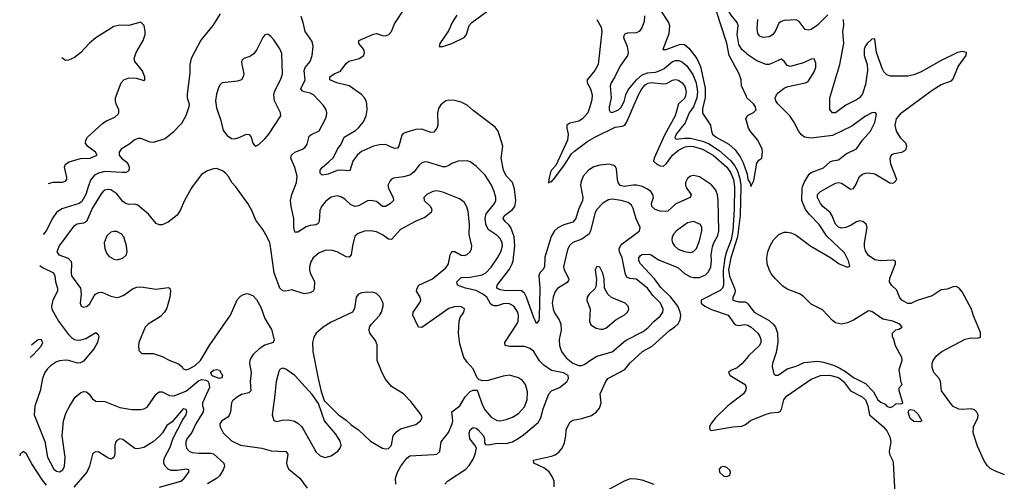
# Model space of a CAD drawing. Header units: inches. Extents: x 1603819 to 1745079, y 385938 to 533966.
# Tile 463 of 561: x 1615187 to 1621708, y 498050 to 501108. Entities that reach past the tile are written whole.
import ezdxf

# ---------------------------------------------------------------- set-up
doc = ezdxf.new("R2010")
doc.units = ezdxf.units.IN
doc.header["$MEASUREMENT"] = 0
for name, color, linetype in [('B6419', 7, 'Continuous'), ('B6429', 7, 'Continuous'), ('B6510', 7, 'Continuous'), ('B6520', 7, 'Continuous')]:
    doc.layers.add(name, color=color, linetype=linetype)

msp = doc.modelspace()

# ---------------------------------------------------------------- linework, layer by layer
at = {"layer": 'B6419', "color": 5}
for points, elevation in [([(1615640.8, 500000), (1615624.1, 499950), (1615597.4, 499902.6), (1615580.4, 499890), (1615464.9, 499855.1), (1615430, 499831.1), (1615405.5, 499794.5), (1615363, 499710), (1615342.2, 499685.3)], 440), ([(1616329.2, 500000), (1616321.7, 499990), (1616278.7, 499910), (1616250, 499842.7), (1616230, 499812.7), (1616170, 499766), (1616130, 499749.5), (1616110, 499749.4), (1616090, 499757.2), (1616040, 499820), (1615970, 499879.8), (1615950, 499885.3), (1615910, 499884.4), (1615890, 499888.9), (1615870, 499904.2), (1615830, 499954.2), (1615790, 499979.5), (1615770, 499983.4), (1615750, 499978), (1615740.5, 499970), (1615725.9, 499954.1), (1615670, 499862.3), (1615630, 499771.1), (1615610, 499759.4), (1615567.6, 499752.4), (1615543.1, 499736.9), (1615449.2, 499610), (1615432.2, 499570), (1615445.5, 499550), (1615508.2, 499528.2), (1615526.8, 499506.8), (1615530.9, 499490), (1615526.7, 499430), (1615530.2, 499410), (1615588.4, 499328.4), (1615594.6, 499290), (1615587.4, 499230), (1615594.8, 499210), (1615610, 499202.4), (1615630, 499208.5), (1615650, 499223.8), (1615680.7, 499279.3), (1615689.8, 499290.2), (1615710, 499301.3), (1615730, 499302.6), (1615790, 499275.9), (1615830, 499267.5), (1615850, 499270.8), (1615877, 499283), (1615934.8, 499325.2), (1615963.3, 499336.7), (1615990, 499337.4), (1616090, 499321.5), (1616170, 499332.7), (1616178, 499330), (1616184, 499324), (1616186, 499310), (1616181.7, 499270), (1616162.3, 499197.7), (1616146, 499170), (1616118.6, 499141.4), (1616037.1, 499090), (1616017, 499070), (1615976.4, 498970), (1615972.7, 498950), (1615975.9, 498915.9), (1615996.3, 498896.3), (1616070, 498895.8), (1616130, 498876.1), (1616180.5, 498850), (1616234.4, 498830), (1616261.3, 498810), (1616270, 498794), (1616288.7, 498788.7), (1616310, 498795.2), (1616350, 498817.1), (1616385.3, 498850), (1616446.5, 498953.5), (1616583.8, 499150), (1616627.3, 499252.7), (1616650, 499275.6), (1616670, 499287.7), (1616692.8, 499292.7), (1616730, 499281.3), (1616754.5, 499254.5), (1616783.8, 499203.8), (1616810, 499127.3), (1616854.7, 499054.7), (1616873, 498987), (1616866.4, 498970), (1616809.5, 498950.5), (1616773, 498927), (1616733.1, 498890), (1616720.9, 498870), (1616711.7, 498850), (1616708.8, 498830), (1616719.7, 498770), (1616713, 498710), (1616717.6, 498650), (1616703.4, 498636.6), (1616656.1, 498623.9), (1616628.4, 498610), (1616597.3, 498582.7), (1616590.3, 498569.7), (1616582.8, 498510), (1616573.4, 498486.6), (1616564.6, 498475.4), (1616525.3, 498450), (1616513.4, 498430), (1616514, 498410), (1616533.8, 498370), (1616590, 498318), (1616648.3, 498288.3), (1616790, 498269.4), (1616852.5, 498252.5), (1616950, 498246), (1616961.8, 498230), (1616953.5, 498170), (1616958.4, 498150), (1616970.2, 498130), (1617043.1, 498070), (1617090, 498004.9)], 460), ([(1617678.3, 498030), (1617675.6, 498070), (1617688.8, 498110), (1617710.8, 498150), (1617750, 498203.6), (1617770, 498218.2), (1617930, 498226.3), (1617950, 498230.4), (1617970, 498246.4), (1617979.4, 498310), (1618026.4, 498373.6), (1618051.4, 498430), (1618055.2, 498450), (1618049.8, 498510), (1618103.1, 498550), (1618136.4, 498610), (1618170, 498644.6), (1618190, 498654.4), (1618213.8, 498653.8), (1618221.7, 498641.7), (1618250, 498557.6), (1618270, 498521.5), (1618310, 498474.7), (1618350, 498452.8), (1618370, 498450.2), (1618410, 498458.2), (1618450, 498474.6), (1618490, 498498.2), (1618530, 498542.3), (1618547.7, 498590), (1618550, 498642), (1618537.4, 498690), (1618518, 498718), (1618490, 498735.4), (1618430, 498753.3), (1618390, 498746.6), (1618290, 498717.4), (1618254.2, 498714.2), (1618230, 498720.9), (1618215.8, 498735.8), (1618190, 498794.5), (1618150, 498838.4), (1618128.3, 498870), (1618101.3, 498961.3), (1618094.3, 499030), (1618097.4, 499110), (1618105.3, 499134.7), (1618127.6, 499170), (1618133.6, 499190), (1618130, 499194), (1618110, 499204.7), (1618087.2, 499207.2), (1618065.6, 499205.6), (1618030, 499194.8), (1617850, 499067.6), (1617827.8, 499070), (1617791.2, 499150), (1617792.4, 499170), (1617835.3, 499230), (1617843.5, 499250), (1617838.5, 499270), (1617815.6, 499310), (1617818.4, 499330), (1617829.8, 499350), (1617921.6, 499390), (1618010, 499462.9), (1618027.6, 499490), (1618037.4, 499550), (1618049.1, 499570.9), (1618070, 499571.3), (1618110, 499547.8), (1618130, 499545.2), (1618150, 499552.6), (1618169.7, 499570), (1618180.4, 499590), (1618182, 499610), (1618164.8, 499684.8), (1618166.8, 499750), (1618156.6, 499836.6), (1618149, 499869), (1618130, 499899.6), (1618100.1, 499920.1), (1617990, 499965.8), (1617950, 499974), (1617924, 499970), (1617883.1, 499950), (1617864.6, 499930), (1617866.7, 499910), (1617907.2, 499870), (1617915.1, 499855.1), (1617917.4, 499850), (1617911.5, 499830), (1617870, 499797.5), (1617807.2, 499770), (1617710, 499718.5), (1617650, 499651.1), (1617630, 499653.5), (1617590, 499682.8), (1617550, 499701.2), (1617510, 499709.8), (1617470, 499706.3), (1617427.8, 499692.2), (1617406.8, 499673.2), (1617390.2, 499610), (1617383, 499550), (1617370, 499535.1), (1617350, 499536.2), (1617290, 499568.8), (1617250, 499580.3), (1617210, 499578.2), (1617170, 499562.7), (1617130, 499529.7), (1617115.4, 499504.6), (1617107.1, 499470), (1617105.4, 499450), (1617110.2, 499430), (1617139.3, 499370), (1617136.8, 499323.2), (1617130, 499309.6), (1617110, 499297.4), (1617070, 499291.2), (1616990, 499318.4), (1616950, 499309.5), (1616930, 499311.8), (1616909.8, 499329.8), (1616873.3, 499430), (1616851.1, 499590), (1616842.6, 499630), (1616826.7, 499666.7), (1616796.8, 499716.8), (1616750, 499779.5), (1616723.9, 499843.9), (1616696.8, 499890), (1616630, 499985.7), (1616618.1, 500000)], 460), ([(1617628.2, 500000), (1617630.3, 499990), (1617659.7, 499930), (1617662.8, 499910), (1617643.7, 499890), (1617610, 499870.9), (1617590, 499871), (1617550, 499902.6), (1617510, 499909.1), (1617490, 499907.4), (1617430, 499875.3), (1617409.8, 499869.8), (1617380.6, 499880.6), (1617339.6, 499919.6), (1617314.4, 499934.4), (1617290, 499939.8), (1617250, 499930.9), (1617213.5, 499906.5), (1617186.4, 499870), (1617175.8, 499844.2), (1617170.2, 499769.8), (1617163.2, 499756.8), (1617150.9, 499749.1), (1617110, 499744.7), (1617084.8, 499735.2), (1617030, 499700.4), (1617010, 499700.7), (1617001.5, 499730), (1617001.6, 499790), (1616983.9, 499870), (1616981.5, 499910), (1616989.9, 499950), (1617009.1, 500000)], 440), ([(1618002, 498030), (1618019.5, 498050), (1618140.7, 498130), (1618164.7, 498155.3), (1618190, 498197.3), (1618203.1, 498230), (1618211.8, 498270), (1618202.4, 498290), (1618168.2, 498330), (1618163.2, 498370), (1618170, 498391.4), (1618190, 498405.2), (1618210, 498401.1), (1618223.6, 498390), (1618258.6, 498350), (1618266.3, 498330), (1618265.5, 498305.5), (1618272.4, 498292.4), (1618291.7, 498291.7), (1618350, 498302.3), (1618410, 498299.7), (1618450, 498312), (1618487.9, 498332.1), (1618523.4, 498356.6), (1618621.3, 498438.7), (1618639.5, 498470), (1618654.7, 498530), (1618690.6, 498629.4), (1618710, 498648.9), (1618762.9, 498670), (1618810, 498708.7), (1618821.3, 498730), (1618819.5, 498750), (1618788.4, 498768.4), (1618710, 498784.2), (1618658.1, 498818.1), (1618630, 498848.4), (1618593.2, 498910), (1618568.3, 498930), (1618530, 498942.8), (1618430, 498942.5), (1618402.4, 498950), (1618399.3, 498970), (1618479.4, 499090), (1618487.4, 499110), (1618491.1, 499148.9), (1618486, 499170), (1618460.3, 499210), (1618430, 499226), (1618410, 499228.3), (1618390, 499226.3), (1618350, 499212.6), (1618330, 499211), (1618315.8, 499215.8), (1618305, 499225), (1618279.9, 499270), (1618254.3, 499290), (1618210, 499312.6), (1618139.6, 499330), (1618086, 499350), (1618081.4, 499370), (1618110, 499398.9), (1618170, 499402), (1618250, 499417.8), (1618273.5, 499430), (1618310, 499469.1), (1618351.4, 499530), (1618374, 499570), (1618385.4, 499610), (1618382.9, 499630), (1618370, 499658.5), (1618350, 499678.8), (1618290, 499718), (1618273.7, 499753.7), (1618270.4, 499790), (1618277.4, 499822.6), (1618331.7, 499890), (1618340.3, 499910), (1618340.6, 499930), (1618329.1, 499970), (1618316.3, 500000)], 440), ([(1618903, 500000), (1618916.3, 499930), (1618915.3, 499910), (1618888, 499850), (1618869.4, 499790), (1618850, 499766.6), (1618790, 499749.2), (1618752, 499728), (1618729.3, 499710), (1618707.6, 499672.4), (1618665.5, 499534.5), (1618663.2, 499470), (1618651.2, 499450), (1618631.2, 499430), (1618625.5, 499410), (1618632.3, 499330), (1618627.1, 499132.9), (1618624.4, 499115.6), (1618610, 499095.1), (1618590, 499139.7), (1618544.5, 499270), (1618530, 499295.9), (1618510.5, 499310.5), (1618494.1, 499314.1), (1618430, 499310.6), (1618393.8, 499313.8), (1618370, 499318.3), (1618348.2, 499330), (1618348.4, 499350), (1618430, 499455.3), (1618449, 499490), (1618454.5, 499510), (1618466, 499610), (1618461.7, 499670), (1618439.1, 499730), (1618424.6, 499750), (1618401.6, 499770), (1618389.9, 499790), (1618397.1, 499810), (1618450.7, 499850), (1618465.7, 499870), (1618472.7, 499910), (1618465.1, 499985.1), (1618460, 500000)], 420), ([(1618727, 498013), (1618726.5, 498050), (1618716.3, 498076.3), (1618692.7, 498112.7), (1618658.7, 498138.7), (1618592.3, 498170), (1618589.2, 498190), (1618710, 498216.9), (1618734, 498226), (1618757.1, 498242.9), (1618778.9, 498270), (1618794.5, 498305.5), (1618803.9, 498350), (1618806.2, 498390), (1618830, 498441.6), (1618850, 498455.3), (1618910, 498464.9), (1618973.5, 498486.5), (1619006.6, 498510), (1619026.9, 498533.1), (1619038.9, 498570), (1619031.1, 498630), (1619068.5, 498710), (1619083, 498730), (1619195.6, 498790), (1619230, 498834.3), (1619311.1, 498908.9), (1619375.8, 498944.2), (1619490, 499048.4), (1619527.2, 499072.8), (1619547.6, 499092.4), (1619561.1, 499118.9), (1619564.9, 499150), (1619562.3, 499170), (1619547, 499210), (1619499.7, 499270), (1619433.7, 499333.7), (1619390.8, 499390.8), (1619299.5, 499490), (1619286.6, 499510), (1619287.3, 499530), (1619296.1, 499543.9), (1619308, 499552), (1619354.8, 499554.8), (1619370, 499549.4), (1619417.3, 499517.3), (1619546.8, 499466.8), (1619590, 499425.8), (1619630, 499404.9), (1619650, 499399.2), (1619690, 499399.4), (1619730, 499416.9), (1619750, 499437.7), (1619763.7, 499470), (1619769.3, 499510), (1619767.2, 499550), (1619776.3, 499603.7), (1619783.9, 499630), (1619810, 499677.5), (1619817.8, 499710), (1619813.9, 499910), (1619808, 499948), (1619797.5, 499977.5), (1619780.4, 500000)], 420), ([(1619602.1, 500000), (1619606.7, 499990), (1619635.2, 499950), (1619626.9, 499930), (1619532.6, 499887.4), (1619479.7, 499840.3), (1619463.6, 499836.4), (1619430, 499838.3), (1619395.6, 499850), (1619374.5, 499870), (1619371.3, 499890), (1619384.5, 499930), (1619380.7, 499950), (1619366.4, 499970), (1619345.1, 499985.1), (1619314.1, 500000)], 420), ([(1619921.5, 500000), (1619919, 499850), (1619910.7, 499710.7), (1619899.2, 499650), (1619868, 499570), (1619857.8, 499530), (1619846.2, 499446.2), (1619848.8, 499350), (1619842, 499330), (1619826.6, 499313.4), (1619700.8, 499250), (1619699.9, 499230), (1619725, 499210), (1619770, 499187.3), (1619879.8, 499150), (1619917, 499097), (1619930, 499085.6), (1619950, 499082), (1619990, 499089.1), (1620000, 499086.8)], 380), ([(1619963.6, 500000), (1619958.7, 499810), (1619941.5, 499670), (1619896.7, 499530), (1619882.6, 499450), (1619888.6, 499408.6), (1619921.3, 499330), (1619925.4, 499310), (1619921.4, 499290), (1619909.8, 499270), (1619909.7, 499250), (1619950, 499238.3), (1619990, 499239.5), (1619996, 499236), (1620000, 499233.2)], 360), ([(1615320.3, 499478.5), (1615343.2, 499463.2), (1615411.5, 499430), (1615419.3, 499410), (1615423.5, 499370), (1615437.1, 499330), (1615436.3, 499310), (1615405.8, 499250), (1615396.9, 499210), (1615398.9, 499190), (1615443.2, 499110), (1615510, 499021.8), (1615530, 499001.3), (1615550, 498989.5), (1615570, 498984.4), (1615594.1, 498985.9), (1615624.3, 498995.7), (1615690, 499034.4), (1615705.2, 499025.2), (1615710.3, 499010.3), (1615701.3, 498970), (1615679.5, 498930), (1615610, 498845.6), (1615590, 498835.1), (1615570, 498832.8), (1615513.2, 498850), (1615492, 498852), (1615450, 498847.7), (1615430, 498840.6), (1615390, 498815.3), (1615367.9, 498792.1), (1615353, 498770), (1615337.1, 498730), (1615322, 498650), (1615287.5, 498547.5), (1615282.3, 498490), (1615354.2, 498314.2), (1615370.2, 498210), (1615412.5, 498130), (1615430, 498116.2), (1615450, 498113.2), (1615473.4, 498126.6), (1615484.3, 498150), (1615489, 498210), (1615467.9, 498350), (1615477.7, 498450), (1615494.6, 498505.4), (1615517.8, 498550), (1615553.9, 498606.1), (1615590, 498635.8), (1615610, 498644.9), (1615630, 498641.3), (1615647.1, 498627.1), (1615670, 498596.3), (1615690, 498581.6), (1615750, 498578.7), (1615850, 498537.5), (1615930, 498526.2), (1615990, 498525.7), (1616010, 498530.3), (1616030, 498541.6), (1616090, 498627.2), (1616110, 498642.3), (1616130, 498641.5), (1616177.9, 498617.9), (1616210, 498616.6), (1616291.8, 498650), (1616370, 498715.2), (1616390, 498723.4), (1616419.6, 498719.6), (1616431.9, 498711.9), (1616439.6, 498699.6), (1616444, 498670), (1616397.3, 498570), (1616397.6, 498550), (1616404.5, 498530), (1616402, 498510), (1616352.8, 498430), (1616327.9, 498372.1), (1616292.9, 498330), (1616286.1, 498310), (1616286.5, 498286.5), (1616292.3, 498270), (1616308.9, 498250), (1616330, 498240.5), (1616375.2, 498235.2), (1616450, 498236.2), (1616470, 498230.9), (1616538.3, 498170), (1616543.9, 498150), (1616535.2, 498124.8), (1616510, 498086.6), (1616490, 498068.7), (1616430, 498032.4)], 440), ([(1615255.9, 498870.5), (1615278.6, 498890), (1615330, 498945.4), (1615339.1, 498970), (1615330, 498988.2), (1615310, 498986.7), (1615266.6, 498953.4), (1615264.6, 498952.5)], 420), ([(1620000, 498864.1), (1619970, 498827.2), (1619937.9, 498802.1), (1619897, 498783), (1619881.6, 498770), (1619892.4, 498750), (1619992.2, 498690), (1619999.3, 498670), (1619994.8, 498650), (1619980.3, 498630), (1619877.3, 498550), (1619796.5, 498470), (1619765.1, 498430), (1619755.1, 498410), (1619757.2, 498390), (1619770, 498386.4), (1619910, 498411.2), (1619970, 498415.8), (1619990, 498423.8), (1620000, 498431.3)], 380), ([(1616113.7, 498010), (1616254.3, 498050), (1616274.9, 498065.1), (1616307.8, 498110), (1616306, 498126), (1616292, 498130), (1616230, 498120.1), (1616190, 498122.1), (1616170.6, 498130.6), (1616151, 498150), (1616142.5, 498170), (1616142.4, 498190), (1616148.5, 498210), (1616183.6, 498276.4), (1616204.1, 498335.9), (1616264.5, 498455.5), (1616290.1, 498490), (1616293.7, 498510), (1616290, 498524.9), (1616270, 498528.9), (1616195.9, 498444.1), (1616160.4, 498419.6), (1616132.1, 498370), (1616114.1, 498350), (1616070, 498310.1), (1616010, 498272.9), (1615970, 498264.7), (1615950, 498267.2), (1615870, 498326.5), (1615850, 498330.2), (1615830, 498319.5), (1615823.5, 498310), (1615817.3, 498290), (1615817.5, 498230), (1615810, 498207), (1615799.2, 498200.8), (1615790, 498197.3), (1615770, 498205.2), (1615710, 498241.8), (1615690, 498244.5), (1615680.2, 498239.8), (1615669, 498230), (1615649.9, 498150), (1615630.7, 498110), (1615546.4, 498010)], 420), ([(1615363.5, 498023.5), (1615336.9, 498056.9), (1615266.1, 498166.1), (1615230, 498234.9), (1615210, 498246.4), (1615189.8, 498230), (1615186.7, 498218.9)], 420), ([(1619390, 498028.7), (1619310, 498057.9), (1619270, 498064.7), (1619230, 498064.9), (1619190, 498050.7), (1619090, 497995.3)], 420)]:
    msp.add_lwpolyline(points, dxfattribs=dict(at, elevation=elevation))
for points, elevation in [([(1619110, 499919.1), (1619086.3, 499913.7), (1619050, 499892.7), (1619010, 499850.7), (1618998.9, 499830), (1618968.1, 499710), (1618957.7, 499690), (1618910, 499653.3), (1618850, 499630.7), (1618828.5, 499611.5), (1618816.2, 499583.8), (1618789.4, 499470), (1618792.3, 499450), (1618824.5, 499390), (1618821.2, 499378.8), (1618813.6, 499366.4), (1618750, 499326.2), (1618734, 499306), (1618719.2, 499270), (1618714.4, 499230), (1618719.8, 499190), (1618730, 499164.6), (1618759.4, 499119.4), (1618770.2, 499089.8), (1618773.2, 499050), (1618759.1, 498990), (1618762.3, 498950), (1618775.6, 498910), (1618806.7, 498866.7), (1618850, 498831.7), (1618890, 498817.4), (1618910, 498816.9), (1618930, 498825.2), (1618966.8, 498853.2), (1619010, 498877.6), (1619110, 498908.2), (1619198.3, 498981.7), (1619317.2, 499042.8), (1619350, 499068), (1619389.9, 499110.1), (1619430, 499144), (1619447, 499170), (1619448.5, 499190), (1619432.2, 499230), (1619381.3, 499281.3), (1619344.1, 499330), (1619270, 499388.5), (1619230, 499392.6), (1619210, 499400.8), (1619200, 499420), (1619176.9, 499530), (1619159.5, 499570), (1619156.8, 499590), (1619165.5, 499610), (1619177.8, 499622.2), (1619280.9, 499699.1), (1619291.1, 499710), (1619296.4, 499730), (1619269.2, 499789.2), (1619250, 499857), (1619239.3, 499879.3), (1619217.4, 499897.4), (1619170.8, 499910.8)], 440), ([(1619650, 499769.8), (1619610, 499762.4), (1619536.1, 499710), (1619518.5, 499690), (1619509.1, 499670), (1619506.7, 499650), (1619511.4, 499630), (1619523.2, 499610), (1619547.9, 499587.9), (1619590, 499571.1), (1619630, 499566.3), (1619650, 499571.8), (1619670, 499592.4), (1619690, 499643), (1619705.6, 499710), (1619705.4, 499730), (1619695.6, 499750)], 440), ([(1615810, 499705.1), (1615790, 499699.6), (1615763.9, 499676.1), (1615746.5, 499630), (1615750, 499591.3), (1615761.1, 499561.1), (1615778.7, 499538.7), (1615810, 499521.3), (1615830, 499517.6), (1615870, 499528.4), (1615891.5, 499548.5), (1615899.6, 499570), (1615893.7, 499610), (1615876, 499670), (1615859.6, 499690), (1615830, 499704)], 480), ([(1619010, 499472.3), (1618999.1, 499450), (1619006.9, 499386.9), (1619003.1, 499336.9), (1618996.1, 499323.9), (1618959.5, 499290), (1618945.3, 499270), (1618943.1, 499250), (1618965.5, 499190), (1618961.1, 499110), (1618970, 499086), (1619005.1, 499065.1), (1619036.7, 499056.7), (1619050, 499056.9), (1619070, 499065.2), (1619138, 499122), (1619190, 499150.4), (1619211.8, 499170), (1619222, 499190), (1619218, 499210), (1619198, 499230), (1619107.6, 499267.6), (1619081.3, 499290), (1619060.7, 499330), (1619058.4, 499390), (1619050, 499428.7), (1619030, 499468.7)], 460), ([(1617490, 499302.4), (1617450, 499298.4), (1617430.4, 499289.6), (1617416.3, 499270), (1617404.7, 499195.3), (1617390.3, 499169.7), (1617250, 499104.4), (1617196.4, 499070), (1617150.4, 499030), (1617135.8, 499004.2), (1617125.5, 498970), (1617129.3, 498910), (1617164.5, 498730), (1617184.2, 498644.2), (1617203.9, 498583.9), (1617299.3, 498490), (1617350, 498453.7), (1617383.2, 498423.2), (1617431.6, 498391.6), (1617510, 498315.3), (1617590, 498269.3), (1617610, 498263.8), (1617630, 498266.4), (1617650.4, 498289.6), (1617660.3, 498350), (1617682.1, 498377.9), (1617710, 498396.2), (1617810, 498426.4), (1617840.9, 498450), (1617852, 498470), (1617845.1, 498490), (1617778.2, 498578.2), (1617729.3, 498630), (1617650, 498676.9), (1617610, 498727.3), (1617587.9, 498767.9), (1617554, 498850), (1617554.5, 498954.5), (1617542.7, 498982.7), (1617506.6, 499030), (1617500.9, 499050), (1617504.5, 499070), (1617517.6, 499090), (1617570, 499148.5), (1617582.6, 499170), (1617595.1, 499210), (1617593.6, 499230), (1617575.1, 499270), (1617550, 499292.7), (1617530, 499299.5)], 480), ([(1616510, 498729.8), (1616465.5, 498745.5), (1616459.7, 498750), (1616452.8, 498770), (1616470, 498786), (1616490.5, 498790.5), (1616510, 498786), (1616531, 498750), (1616524.7, 498735.3)], 440), ([(1616930, 498799.6), (1616923.1, 498796.9), (1616910, 498789.4), (1616903.5, 498776.5), (1616884.6, 498710), (1616877.2, 498622.8), (1616858, 498490), (1616870, 498452), (1616890, 498446), (1616925.1, 498454.9), (1616970, 498456.5), (1617007.2, 498447.2), (1617030, 498434.4), (1617052.4, 498412.4), (1617068.5, 498388.5), (1617150, 498242.4), (1617178, 498218), (1617210, 498207.1), (1617250, 498219.2), (1617293.8, 498250), (1617310.5, 498270), (1617315.5, 498290), (1617310, 498315.4), (1617280.9, 498360.9), (1617206.6, 498450), (1617166, 498566), (1617123.6, 498623.6), (1617010, 498749.7), (1616950, 498793.3)], 480), ([(1619850, 498147), (1619830, 498142.7), (1619819.1, 498130), (1619821.6, 498110), (1619850, 498084.4), (1619870, 498081.6), (1619890, 498091.3), (1619895.6, 498110), (1619890, 498124), (1619870, 498140.7)], 420)]:
    msp.add_lwpolyline(points, close=True, dxfattribs=dict(at, elevation=elevation))
at = {"layer": 'B6429', "color": 5}
for points, elevation in [([(1620000, 499233.2), (1620010, 499226.3), (1620051.2, 499170), (1620150, 499114.1), (1620177.8, 499090), (1620192.5, 499070), (1620205.6, 499030), (1620208.5, 498971.5), (1620197.7, 498902.3), (1620172.6, 498830), (1620171.2, 498810), (1620181.5, 498761.5), (1620190, 498752), (1620210, 498753.3), (1620270, 498795.1), (1620330, 498812.8), (1620383.6, 498836.4), (1620470, 498845.2), (1620510, 498839.6), (1620578, 498817.9), (1620618.9, 498798.9), (1620657.2, 498777.2), (1620710, 498737.8), (1620790, 498697.3), (1620842.7, 498642.7), (1620870, 498589.8), (1620890, 498573.3), (1620919.7, 498559.7), (1620930, 498547.6), (1620950, 498539.5), (1620970, 498546), (1620990, 498562.7), (1621030, 498565.2), (1621036, 498570), (1621011.3, 498650), (1621012, 498668), (1621031.3, 498690), (1621024.7, 498704.7), (1621012, 498790), (1621030.9, 498849.1), (1621030.8, 498869.2), (1620986.8, 498946.8), (1620977.3, 498990), (1620967.3, 499010), (1620967.3, 499030), (1620978, 499042), (1620990, 499052.7), (1621010, 499057.2), (1621031.3, 499070), (1621016, 499090), (1620969.5, 499110.5), (1620904.4, 499124.4), (1620830, 499174.8), (1620810, 499179.1), (1620710, 499116.5), (1620670, 499099.1), (1620630, 499091.6), (1620590, 499099.5), (1620570, 499114.4), (1620505.3, 499185.3), (1620430, 499223.6), (1620376.2, 499276.2), (1620350.8, 499290.8), (1620270, 499323.5), (1620242.5, 499342.5), (1620191.9, 499391.9), (1620165.1, 499425.1), (1620150, 499452.4), (1620137.4, 499490), (1620134.6, 499530), (1620143, 499570), (1620157, 499610), (1620179, 499650), (1620214.4, 499685.6), (1620250, 499699.6), (1620270, 499701), (1620296.1, 499696.1), (1620330, 499679.9), (1620426.7, 499606.7), (1620553.6, 499533.6), (1620615.6, 499490), (1620670, 499468), (1620686, 499474), (1620676.5, 499510), (1620650, 499563.1), (1620532.8, 499672.8), (1620482.3, 499750), (1620417.1, 499817.1), (1620391.3, 499851.3), (1620367.5, 499910), (1620368.7, 499991.3), (1620371.8, 500000)], 360), ([(1621710, 498093), (1621650, 498115.8), (1621615.5, 498135.5), (1621595, 498155), (1621572.6, 498190), (1621530, 498281.3), (1621502.2, 498370), (1621504.8, 498410), (1621532.4, 498470), (1621534.6, 498490), (1621526.7, 498506.7), (1621510, 498523.1), (1621490, 498529), (1621430, 498525), (1621408.2, 498528.2), (1621370, 498546.2), (1621357.7, 498557.7), (1621293.4, 498650), (1621286.2, 498710), (1621277.7, 498730), (1621242.5, 498770), (1621230, 498802.8), (1621230.2, 498830), (1621237.8, 498850), (1621259.8, 498880.2), (1621293.8, 498910), (1621448.8, 498991.2), (1621490, 498999.6), (1621530, 498997.3), (1621550, 499003.5), (1621550, 499036.5), (1621505, 499145), (1621491.7, 499190), (1621430, 499305.8), (1621410, 499330.2), (1621390, 499340.9), (1621370, 499338.9), (1621330, 499322.7), (1621290, 499317.3), (1621230, 499279.3), (1621132.1, 499247.9), (1621090, 499228.4), (1621070, 499228.6), (1621030.3, 499250), (1621015.2, 499270), (1620995.5, 499315.5), (1620960.4, 499350), (1620948.2, 499370), (1620950, 499396), (1620987.6, 499490), (1620988.2, 499508.2), (1620974.3, 499514.3), (1620890, 499509.4), (1620850, 499516.3), (1620810, 499546), (1620790, 499577), (1620782.5, 499602.5), (1620781.7, 499630), (1620800.2, 499730), (1620793.8, 499753.8), (1620772.4, 499770), (1620750, 499774.2), (1620730, 499769.2), (1620694.6, 499745.4), (1620658.4, 499730), (1620630, 499727.1), (1620610, 499732.6), (1620590, 499752.9), (1620568.9, 499808.9), (1620555.7, 499830), (1620507.3, 499870), (1620490.2, 499890), (1620470.3, 499930), (1620472, 499950), (1620491.1, 499968.9), (1620546.4, 500000)], 380), ([(1620667, 500000), (1620690, 499985), (1620710, 499989.8), (1620716.9, 500000)], 380), ([(1620000, 499086.8), (1620010, 499084.5), (1620032.7, 499070), (1620075.1, 499030), (1620089.7, 499010), (1620096.1, 498990), (1620094.8, 498970), (1620087.2, 498950), (1620016.1, 498883.9), (1620000, 498864.1)], 380), ([(1620000, 498431.3), (1620027.8, 498452.2), (1620130, 498494), (1620162.4, 498502.4), (1620212.9, 498507.1), (1620225, 498515), (1620232.4, 498527.6), (1620247.3, 498590), (1620265.6, 498614.4), (1620430, 498727.3), (1620490, 498751.6), (1620550, 498753.4), (1620610, 498737), (1620642.6, 498710), (1620689.4, 498649.4), (1620767.4, 498610), (1620788.3, 498590), (1620805.3, 498550), (1620815.6, 498490), (1620909, 498410), (1620930, 498383.5), (1620950, 498344.5), (1620956.1, 498310), (1620946.9, 498250), (1620949.1, 498230), (1620968.5, 498190), (1620971.7, 498171.7), (1620985.4, 497930)], 380)]:
    msp.add_lwpolyline(points, dxfattribs=dict(at, elevation=elevation))
at = {"layer": 'B6429', "color": 5, "elevation": 360}
msp.add_lwpolyline([(1621150, 498442.9), (1621110, 498446), (1621085.6, 498465.6), (1621072.5, 498507.5), (1621079, 498521), (1621090, 498524.9), (1621110, 498521.3), (1621136.7, 498496.7), (1621162.8, 498450)], close=True, dxfattribs=at)
at = {"layer": 'B6510', "color": 5}
for points, elevation in [([(1620000, 500882.8), (1619970, 500909.4), (1619950, 500942.7), (1619938.2, 501010), (1619944.7, 501070), (1619939, 501090), (1619898.6, 501138.6), (1619879.1, 501170), (1619868.4, 501210), (1619868, 501250), (1619875.7, 501290), (1619913.5, 501350), (1619923.3, 501396.7), (1619940.2, 501430), (1619962.7, 501450), (1619990, 501459.9), (1620000, 501459.8)], 360), ([(1616514.1, 501145.9), (1616466, 501070), (1616386.9, 500973.1), (1616322.8, 500850), (1616314, 500810), (1616312.7, 500752.7), (1616296.1, 500616.1), (1616297.1, 500590), (1616308.4, 500550), (1616307.2, 500530), (1616287.2, 500470), (1616259.2, 500420.8), (1616200.7, 500359.3), (1616150, 500318.9), (1616070, 500293.3), (1616050, 500296.9), (1615990, 500320.5), (1615970, 500320.5), (1615944, 500310), (1615915.8, 500284.2), (1615859.5, 500250), (1615845.5, 500230), (1615844.7, 500210), (1615860.3, 500190), (1615888.8, 500168.8), (1615905.3, 500150), (1615912.8, 500130), (1615910, 500107.3), (1615890, 500096.4), (1615865.7, 500094.3), (1615750, 500102.1), (1615708.6, 500091.4), (1615683.2, 500076.8), (1615655.7, 500044.3), (1615640.8, 500000)], 440), ([(1618460, 500000), (1618449.9, 500029.9), (1618410, 500072.9), (1618390.5, 500110), (1618376, 500190), (1618387.1, 500270), (1618356.4, 500370), (1618336.3, 500396.3), (1618190, 500505.1), (1618150, 500541.7), (1618110, 500561.5), (1618070, 500573.3), (1618030, 500575.4), (1618010, 500569.7), (1617976.7, 500543.3), (1617961, 500519.1), (1617953.9, 500490), (1617956.6, 500410), (1617950, 500388.4), (1617930, 500363.1), (1617910, 500359.3), (1617850, 500382.7), (1617810, 500379.7), (1617750, 500362.6), (1617727.3, 500352.7), (1617717.8, 500342.3), (1617698.8, 500270), (1617690, 500255.8), (1617670, 500254.6), (1617610, 500279.8), (1617570, 500279.6), (1617530, 500270.4), (1617450, 500233.7), (1617421, 500210), (1617394.4, 500170), (1617372.8, 500107.2), (1617310, 500111.7), (1617290, 500108.8), (1617230, 500084.7), (1617190, 500078.7), (1617176.2, 500090), (1617176.3, 500110), (1617191.3, 500130), (1617234.8, 500165.2), (1617264.2, 500195.8), (1617291, 500249), (1617316.2, 500283.8), (1617336.5, 500330), (1617410, 500373.5), (1617430, 500390.2), (1617463.7, 500430), (1617481.7, 500470), (1617489, 500510), (1617487, 500550), (1617481.2, 500570), (1617470, 500590.8), (1617451.2, 500611.2), (1617369.7, 500670), (1617287.6, 500690), (1617240.5, 500710), (1617241.1, 500730), (1617270.6, 500749.4), (1617312.4, 500767.6), (1617350, 500817.3), (1617367.5, 500832.5), (1617436, 500850), (1617467, 500870), (1617471.5, 500890), (1617466, 500910), (1617433.6, 500950), (1617432.3, 500970), (1617530, 501012.7), (1617550, 501015.2), (1617590, 501002.9), (1617610, 501001.8), (1617631.5, 501010), (1617649.8, 501030.2), (1617670, 501079.3), (1617743.1, 501190)], 420), ([(1618081.7, 501138.3), (1618050.5, 501090), (1618026.9, 501033.1), (1617969.8, 500950), (1617965.2, 500930), (1617990, 500929.2), (1618049.8, 500949.8), (1618131, 500989), (1618146.6, 501010), (1618163.8, 501070), (1618180.7, 501090), (1618313.5, 501186.5)], 380), ([(1619325.7, 501134.3), (1619323.8, 501096.2), (1619307, 501053), (1619290, 501028.8), (1619270, 501019.6), (1619210, 501017.6), (1619189.7, 501010), (1619186.8, 500990), (1619209.8, 500930), (1619216.8, 500890), (1619211.9, 500870), (1619161.5, 500798.5), (1619129.8, 500730), (1619104, 500690), (1619098.7, 500670), (1619103.7, 500590), (1619090.9, 500530), (1619091.3, 500510), (1619098.3, 500498.3), (1619110, 500492.8), (1619154, 500510), (1619170, 500527.3), (1619190, 500565.1), (1619201.5, 500610), (1619217.6, 500642.4), (1619272.4, 500710), (1619310, 500741.6), (1619344.7, 500755.3), (1619399, 500761), (1619429.8, 500770.2), (1619455.1, 500784.9), (1619510, 500831), (1619530, 500837.8), (1619550, 500837), (1619570, 500829.9), (1619603.2, 500803.2), (1619644.7, 500744.7), (1619667.9, 500690), (1619676.1, 500630), (1619672, 500590), (1619650.4, 500529.6), (1619621.5, 500490), (1619594.6, 500425.4), (1619534.3, 500350), (1619525.5, 500325.5), (1619535.1, 500315.1), (1619590, 500323.2), (1619630, 500323.4), (1619710, 500302.6), (1619750, 500286.7), (1619820.1, 500240.1), (1619894, 500174), (1619922, 500142), (1619939.4, 500110), (1619956.4, 500056.4), (1619963.8, 500010), (1619963.6, 500000)], 360), ([(1619430, 501173.6), (1619484.5, 501090), (1619491.6, 501070), (1619485.8, 501014.2), (1619446.6, 500910), (1619469.7, 500909.7), (1619556.4, 500943.6), (1619570, 500946.5), (1619590, 500942.8), (1619619.7, 500919.7), (1619670.9, 500850.9), (1619696.7, 500796.7), (1619727, 500653), (1619726.9, 500593.1), (1619710, 500516.3), (1619710, 500489.5), (1619761.7, 500410), (1619768.4, 500370), (1619776.4, 500350), (1619799.7, 500330), (1619884, 500284), (1619924.8, 500244.8), (1619959.4, 500199.4), (1619979.1, 500159.1), (1620000, 500096.7)], 340), ([(1620000, 500598.8), (1619968.5, 500668.5), (1619964.4, 500710), (1619951.5, 500750), (1619886.3, 500870), (1619870, 500953.1), (1619801.8, 501161.8)], 340), ([(1615377.9, 500021.8), (1615408.7, 500031.3), (1615470, 500030.7), (1615490, 500036.9), (1615498.8, 500050), (1615498.4, 500061.6), (1615484.5, 500130), (1615491, 500150), (1615513.8, 500166.2), (1615590, 500188.2), (1615652.7, 500190), (1615700.3, 500210), (1615689.2, 500230), (1615636.2, 500270), (1615623.2, 500290), (1615624.9, 500310), (1615636.5, 500330), (1615738.1, 500421.9), (1615762.3, 500437.7), (1615817.7, 500462.3), (1615838.8, 500481.2), (1615844, 500490), (1615842.4, 500510), (1615825.4, 500550), (1615820.7, 500570), (1615822, 500590), (1615859, 500690), (1615875.5, 500710), (1615910, 500722.5), (1615959.5, 500719.5), (1616010, 500705.4), (1616016.4, 500710), (1616014.7, 500730), (1615997.3, 500770), (1615949.1, 500830), (1615944.4, 500850), (1615957.7, 500890), (1616003.6, 500970), (1616017.4, 501010), (1616018.7, 501030), (1616010.4, 501070), (1615990, 501090.5), (1615910, 501070.2), (1615850, 501071.4), (1615810, 501062.7), (1615690, 500987.7), (1615648.6, 500951.4), (1615590, 500888.5), (1615550, 500856.4), (1615510, 500839.3), (1615490, 500838), (1615465.6, 500854.4)], 420), ([(1617009.1, 500000), (1617020.6, 500030), (1617024.6, 500070), (1617009.4, 500129.4), (1616982.4, 500190), (1616987.7, 500210), (1617010, 500229.1), (1617059.5, 500250), (1617077.3, 500262.7), (1617090, 500282.8), (1617104.9, 500335.1), (1617115.3, 500344.7), (1617169.7, 500370.3), (1617211.3, 500450), (1617219.7, 500470), (1617221.3, 500490), (1617216.3, 500510), (1617198.3, 500538.3), (1617132.4, 500610), (1617110, 500621), (1617070.5, 500630.5), (1617057.3, 500637.3), (1617049.1, 500649.1), (1617077.4, 500710), (1617069.9, 500770.1), (1617078, 500790), (1617109.8, 500830), (1617123.8, 500870), (1617129.8, 500930), (1617122.9, 500962.9), (1617077.8, 501030), (1617064.2, 501090), (1617050, 501129.4)], 440), ([(1619009.1, 501110), (1619037.9, 501057.9), (1619043, 501030), (1619018.4, 500810), (1618996.5, 500770), (1618944.5, 500710), (1618946.3, 500690), (1618968.5, 500650), (1618979.1, 500610), (1618976, 500576), (1618963.6, 500530), (1618949.1, 500490), (1618915.3, 500450), (1618890, 500434.8), (1618830, 500421.5), (1618810.9, 500410), (1618810.5, 500390), (1618819.7, 500350), (1618815.5, 500310), (1618737.3, 500142.7), (1618709.5, 500110.5), (1618703.2, 500096.8), (1618691.1, 500050), (1618690, 500027), (1618703.9, 500036.1), (1618710, 500034.5), (1618730, 500057.7), (1618790, 500138.7), (1618841.6, 500218.4), (1618862.3, 500237.7), (1618950, 500302.4), (1618995.9, 500330), (1619130, 500395.7), (1619177.3, 500402.7), (1619194.8, 500410), (1619209, 500431), (1619284.6, 500610), (1619307.1, 500650), (1619330, 500675.9), (1619350, 500688), (1619370, 500692.5), (1619450, 500683.2), (1619470, 500685.6), (1619510, 500706.6), (1619530, 500711.1), (1619550, 500707), (1619574.3, 500690), (1619589.9, 500670), (1619597.7, 500650), (1619601.3, 500630), (1619597.4, 500602.6), (1619590, 500586.5), (1619550.3, 500549.7), (1619529.4, 500470), (1619456.9, 500343.1), (1619389.1, 500190), (1619385.2, 500170), (1619405.8, 500150), (1619430, 500139.3), (1619450, 500137.8), (1619470, 500154.3), (1619510.2, 500209.8), (1619550, 500244.2), (1619594.3, 500265.7), (1619624.7, 500270), (1619650, 500267.9), (1619710, 500249.4), (1619779, 500210), (1619869.6, 500130), (1619895.8, 500095.8), (1619914.5, 500050), (1619921.5, 500001.5), (1619921.5, 500000)], 380), ([(1620000, 500437.6), (1619996.3, 500450), (1620000, 500457.2)], 340), ([(1618316.3, 500000), (1618310, 500014.8), (1618270, 500076.8), (1618210, 500136.9), (1618170, 500167), (1618150, 500172.7), (1618090, 500169.7), (1618050, 500156), (1618030, 500141.7), (1618007.1, 500132.9), (1617990, 500132.7), (1617890, 500164.4), (1617870, 500166.6), (1617850, 500158.7), (1617830, 500140.7), (1617799.8, 500100.2), (1617770, 500077.2), (1617730, 500065.6), (1617662.9, 500057.1), (1617648.8, 500051.2), (1617639.5, 500040.5), (1617626, 500010), (1617628.2, 500000)], 440), ([(1616618.1, 500000), (1616592.9, 500030), (1616569, 500069), (1616550, 500091.8), (1616530, 500106), (1616490, 500120.9), (1616470, 500119.5), (1616430, 500105.4), (1616390, 500081.3), (1616329.2, 500000)], 460), ([(1619314.1, 500000), (1619310, 500002), (1619271.5, 500011.5), (1619250, 500012.1), (1619190, 500002.1), (1619165, 500010), (1619150.4, 500030), (1619145.3, 500050), (1619138.7, 500118.7), (1619133.2, 500133.2), (1619122.7, 500142.7), (1619090.8, 500150.8), (1619030, 500143.8), (1618990, 500132.1), (1618953.5, 500110), (1618919.2, 500070), (1618902.6, 500030), (1618901.1, 500010), (1618903, 500000)], 420), ([(1619780.4, 500000), (1619770, 500013.6), (1619690, 500066.8), (1619650, 500076.5), (1619630, 500071.8), (1619610, 500056.4), (1619597.7, 500030), (1619597.6, 500010), (1619602.1, 500000)], 420)]:
    msp.add_lwpolyline(points, dxfattribs=dict(at, elevation=elevation))
at = {"layer": 'B6510', "color": 5, "elevation": 460}
msp.add_lwpolyline([(1616830, 501011.6), (1616810, 501006.6), (1616797.1, 500990), (1616758.3, 500910), (1616738.3, 500881.7), (1616710, 500863.5), (1616671, 500850), (1616661.3, 500838.7), (1616656.3, 500830), (1616657.1, 500810), (1616670.4, 500750), (1616668, 500730), (1616656.3, 500710), (1616630, 500699.7), (1616527.3, 500690), (1616510, 500672.7), (1616500.4, 500650), (1616490, 500615.3), (1616484.7, 500570), (1616490, 500522.8), (1616520, 500440), (1616533.9, 500373.9), (1616560.9, 500340.9), (1616590, 500320.3), (1616610, 500318.9), (1616634.8, 500325.2), (1616690, 500350.4), (1616707.5, 500347.5), (1616719.1, 500330), (1616730.5, 500290.5), (1616739.1, 500279.1), (1616750, 500270.8), (1616770, 500280.5), (1616810, 500317.6), (1616836.9, 500350), (1616916.9, 500470), (1616914.7, 500490), (1616874.7, 500570), (1616871.1, 500610), (1616875.4, 500630), (1616919.3, 500720.7), (1616928.4, 500750), (1616923.1, 500883.1), (1616910, 500914.5), (1616870, 500973.6), (1616850, 500997)], close=True, dxfattribs=at)
at = {"layer": 'B6520', "color": 5}
for points, elevation in [([(1620540.2, 501139.8), (1620470, 501071.6), (1620430, 501041.8), (1620410, 501037.2), (1620390, 501043.2), (1620350, 501095.2), (1620330, 501106), (1620250, 501103), (1620230, 501095.9), (1620215.8, 501084.2), (1620191.1, 501028.9), (1620173, 501007), (1620150, 500995.2), (1620110.2, 500990.2), (1620090, 500998.3), (1620075.8, 501015.8), (1620071.2, 501050), (1620075.5, 501110)], 380), ([(1620716.9, 500000), (1620723.8, 500010), (1620750, 500069.6), (1620770, 500084.4), (1620788.6, 500091.4), (1620810, 500093.6), (1620850, 500085.6), (1620950, 500027.5), (1620970, 500023.8), (1620979.5, 500030), (1620996.9, 500050), (1620957.5, 500150), (1620952.8, 500187.3), (1620956.7, 500203.3), (1620964.9, 500215.1), (1620978.2, 500221.8), (1621030, 500230.8), (1621050, 500241), (1621057.6, 500250), (1621062.4, 500270), (1621055.3, 500290), (1621023.5, 500323.5), (1620995.2, 500370), (1620986.2, 500410), (1620995.2, 500450), (1621030, 500492.1), (1621230, 500641.4), (1621290, 500677.4), (1621357.9, 500702.1), (1621370, 500715.8), (1621402.2, 500797.8), (1621456.9, 500870), (1621459.1, 500890), (1621430, 500897.2), (1621397.6, 500890), (1621290, 500838.4), (1621157, 500763), (1621110, 500741.8), (1621070, 500733.4), (1620954.4, 500734.4), (1620930, 500742.6), (1620910, 500762.4), (1620900.6, 500780.6), (1620861.2, 500890), (1620850, 500980.7), (1620830, 500978.5), (1620799.8, 500950), (1620786.5, 500930), (1620780.2, 500910), (1620780.6, 500870), (1620800.7, 500810), (1620803.2, 500770), (1620790, 500679.3), (1620770, 500616.4), (1620750, 500590.3), (1620730, 500576.1), (1620659.4, 500540.6), (1620590, 500490.7), (1620570, 500490.8), (1620552.8, 500512.8), (1620551.7, 500590), (1620619.3, 500810), (1620644.5, 500950), (1620639.2, 501030), (1620644.7, 501070), (1620644.1, 501110)], 380), ([(1620371.8, 500000), (1620382.4, 500030), (1620416.7, 500083.3), (1620430, 500096.2), (1620510, 500126.9), (1620554.4, 500165.6), (1620570, 500173.7), (1620610, 500180.3), (1620661.8, 500218.2), (1620730, 500252.3), (1620769.6, 500310.4), (1620821.2, 500370), (1620850, 500426), (1620861.4, 500481.4), (1620853.7, 500493.7), (1620830, 500491.4), (1620790, 500469), (1620698.3, 500401.7), (1620570, 500339.4), (1620430, 500322), (1620384.2, 500330), (1620364.4, 500344.4), (1620346.8, 500366.8), (1620314.8, 500430), (1620288.8, 500470), (1620208.6, 500550), (1620195.8, 500570), (1620191.8, 500590), (1620199.3, 500610), (1620210, 500622.8), (1620250, 500653.6), (1620275.5, 500664.5), (1620390.6, 500690), (1620410, 500699.1), (1620450, 500762.6), (1620461, 500790), (1620460.7, 500820.7), (1620450, 500847.7), (1620430, 500845.3), (1620378.5, 500821.5), (1620290, 500798.2), (1620270, 500804.2), (1620250, 500833), (1620230, 500845.2), (1620150, 500810.9), (1620130, 500810.9), (1620070, 500834.8), (1620010, 500874), (1620000, 500882.8)], 360), ([(1620000, 500457.2), (1620007.7, 500472.3), (1620047.1, 500492.9), (1620064.7, 500510), (1620063.6, 500516.4), (1620060.7, 500530), (1620046.8, 500550), (1620004, 500590), (1620000, 500598.8)], 340), ([(1620000, 500096.7), (1620004.2, 500084.2), (1620010, 500049.5), (1620022, 500030), (1620030, 500002), (1620050, 500042), (1620070, 500158), (1620082.5, 500177.5), (1620102, 500190), (1620107.3, 500232.7), (1620105.5, 500250), (1620075.3, 500310), (1620030, 500363.7), (1620014.3, 500390), (1620000, 500437.6)], 340), ([(1620546.4, 500000), (1620590, 500024.5), (1620610, 500028.7), (1620630, 500024.1), (1620667, 500000)], 380)]:
    msp.add_lwpolyline(points, dxfattribs=dict(at, elevation=elevation))

doc.saveas('drawing.dxf')
